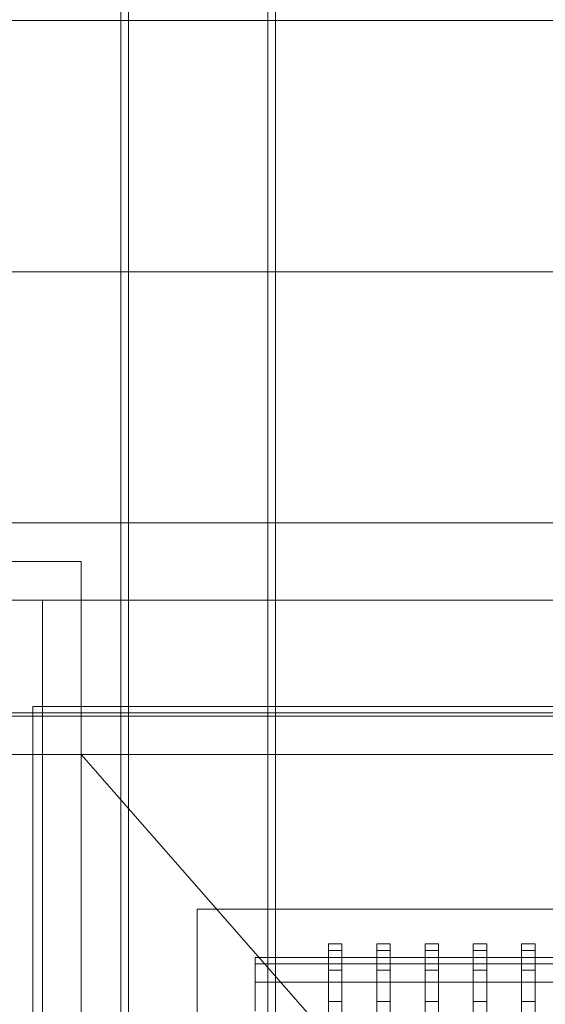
# Model space of a CAD drawing. Header units: millimetres. Extents: x -4395 to 65662, y -65530 to 6847.
# Tile 510 of 656: x 4318 to 4590, y -18379 to -17870. Entities that reach past the tile are written whole.
import ezdxf

# ---------------------------------------------------------------- set-up
doc = ezdxf.new("R2010")
doc.units = ezdxf.units.MM
for name, color, linetype, lineweight in [('COTAS_P', 1, 'Continuous', 0), ('superior_C01', 7, 'Continuous', 0), ('superior_dosificador', 7, 'Continuous', 0)]:
    doc.layers.add(name, color=color, linetype=linetype, lineweight=lineweight)
doc.dimstyles.new('R19_100', dxfattribs={"dimtxt": 250, "dimasz": 150, "dimexe": 150, "dimexo": 80, "dimgap": 100, "dimtad": 1, "dimtih": 1, "dimtoh": 1, "dimdsep": 46, "dimcen": 0.09, "dimadec": 0, "dimazin": 0, "dimtfac": 1, "dimtdec": 4, "dimtofl": 0, "dimtmove": 0, "dimatfit": 3, "dimfxl": 1, "dimtolj": 1, "dimtzin": 0, "dimarcsym": 0})

# ---------------------------------------------------------------- blocks, each defined once
blk = doc.blocks.new('DIM_R33_34')
at = {"layer": 'COTAS_P'}
for p, q in [((4250, -17250), (4400, -17205)), ((5950, -17250), (5800, -17205)), ((4250, -18150), (4250, -17250)), ((5950, -17250), (4250, -17250)), ((4250, -17250), (4400, -17295)), ((5950, -17250), (5800, -17295)), ((5950, -18150), (5950, -17250))]:
    blk.add_line(p, q, dxfattribs=at)
blk.add_text('1700 P', height=250, rotation=180, dxfattribs=at).set_placement((5100, -17350))

msp = doc.modelspace()

# ---------------------------------------------------------------- linework, layer by layer
at = {"layer": 'superior_C01'}
for p, q in [((4370.544, -17450), (4370.544, -18550)), ((4374.544, -18550), (4374.544, -17450)), ((4446.544, -17450), (4446.544, -18550)), ((4450.544, -18550), (4450.544, -17450)), ((3795.616, -17870), (4736.241, -17870)), ((4737.925, -17870), (3797.3, -17870)), ((3795.616, -18000), (4736.241, -18000)), ((4737.925, -18000), (3797.3, -18000)), ((3795.616, -18130), (4736.241, -18130)), ((4737.925, -18130), (3797.3, -18130)), ((4716.927, -18228.298), (3776.302, -18228.298)), ((3777.985, -18228.298), (4718.61, -18228.298)), ((10210.031, -18250), (1105.699, -18250)), ((1107.119, -18250), (10211.451, -18250))]:
    msp.add_line(p, q, dxfattribs=at)
at = {"layer": 'superior_dosificador'}
for p, q in [((4250, -18150), (4350, -18150)), ((4350, -18150), (4350, -19850)), ((4330, -18170), (4270, -18170)), ((4330, -18230), (4330, -18170)), ((5870, -18170), (4330, -18170)), ((5875, -18225), (4325, -18225)), ((4325, -18225), (4325, -18250)), ((4270, -18230), (4330, -18230)), ((4330, -18230), (5870, -18230)), ((4330, -19770), (4330, -18230)), ((4325, -18250), (5875, -18250)), ((4350, -18250), (4325, -18250)), ((4325, -18250), (4325, -19750)), ((4850, -18820), (4350, -18250)), ((4350, -18250), (5850, -18250)), ((4350, -19750), (4350, -18250)), ((4750, -18330), (4410, -18330)), ((4410, -18330), (4410, -18570)), ((4478, -18351.476), (4478, -18348)), ((4485, -18348), (4478, -18348)), ((4485, -18351.476), (4485, -18348)), ((4503, -18351.476), (4503, -18348)), ((4510, -18348), (4503, -18348)), ((4510, -18351.476), (4510, -18348)), ((4528, -18351.476), (4528, -18348)), ((4535, -18348), (4528, -18348)), ((4535, -18351.476), (4535, -18348)), ((4553, -18351.476), (4553, -18348)), ((4560, -18348), (4553, -18348)), ((4560, -18351.476), (4560, -18348)), ((4578, -18351.476), (4578, -18348)), ((4585, -18348), (4578, -18348)), ((4585, -18351.476), (4585, -18348)), ((4440, -18358.237), (4440, -18355)), ((4740, -18355), (4440, -18355)), ((4478, -18361.665), (4478, -18351.476)), ((4485, -18351.476), (4478, -18351.476)), ((4485, -18361.665), (4485, -18351.476)), ((4503, -18361.665), (4503, -18351.476)), ((4510, -18351.476), (4503, -18351.476)), ((4510, -18361.665), (4510, -18351.476)), ((4528, -18361.665), (4528, -18351.476)), ((4535, -18351.476), (4528, -18351.476)), ((4535, -18361.665), (4535, -18351.476)), ((4553, -18361.665), (4553, -18351.476)), ((4560, -18351.476), (4553, -18351.476)), ((4560, -18361.665), (4560, -18351.476)), ((4578, -18361.665), (4578, -18351.476)), ((4585, -18351.476), (4578, -18351.476)), ((4585, -18361.665), (4585, -18351.476)), ((4440, -18367.728), (4440, -18358.237)), ((4740, -18358.237), (4440, -18358.237)), ((4478, -18377.875), (4478, -18361.665)), ((4485, -18361.665), (4478, -18361.665)), ((4485, -18377.875), (4485, -18361.665)), ((4503, -18377.875), (4503, -18361.665)), ((4510, -18361.665), (4503, -18361.665)), ((4510, -18377.875), (4510, -18361.665)), ((4528, -18377.875), (4528, -18361.665)), ((4535, -18361.665), (4528, -18361.665)), ((4535, -18377.875), (4535, -18361.665)), ((4553, -18377.875), (4553, -18361.665)), ((4560, -18361.665), (4553, -18361.665)), ((4560, -18377.875), (4560, -18361.665)), ((4578, -18377.875), (4578, -18361.665)), ((4585, -18361.665), (4578, -18361.665)), ((4585, -18377.875), (4585, -18361.665)), ((4440, -18382.825), (4440, -18367.728)), ((4740, -18367.728), (4440, -18367.728)), ((4478, -18399), (4478, -18377.875)), ((4485, -18377.875), (4478, -18377.875)), ((4485, -18399), (4485, -18377.875)), ((4503, -18399), (4503, -18377.875)), ((4510, -18377.875), (4503, -18377.875)), ((4510, -18399), (4510, -18377.875)), ((4528, -18399), (4528, -18377.875)), ((4535, -18377.875), (4528, -18377.875)), ((4535, -18399), (4535, -18377.875)), ((4553, -18399), (4553, -18377.875)), ((4560, -18377.875), (4553, -18377.875)), ((4560, -18399), (4560, -18377.875)), ((4578, -18399), (4578, -18377.875)), ((4585, -18377.875), (4578, -18377.875)), ((4585, -18399), (4585, -18377.875))]:
    msp.add_line(p, q, dxfattribs=at)

# ---------------------------------------------------------------- dimensions: what is measured, and where the dimension line sits
at = {"layer": 'COTAS_P'}
dim = msp.add_aligned_dim(p1=(5950, -18150), p2=(4250, -18150), distance=-900, text='<> P', dimstyle='R19_100', dxfattribs=at)
dim.commit()
dim.dimension.update_dxf_attribs({"geometry": 'DIM_R33_34', "text_midpoint": (5100, -17250)})

doc.saveas('drawing.dxf')
